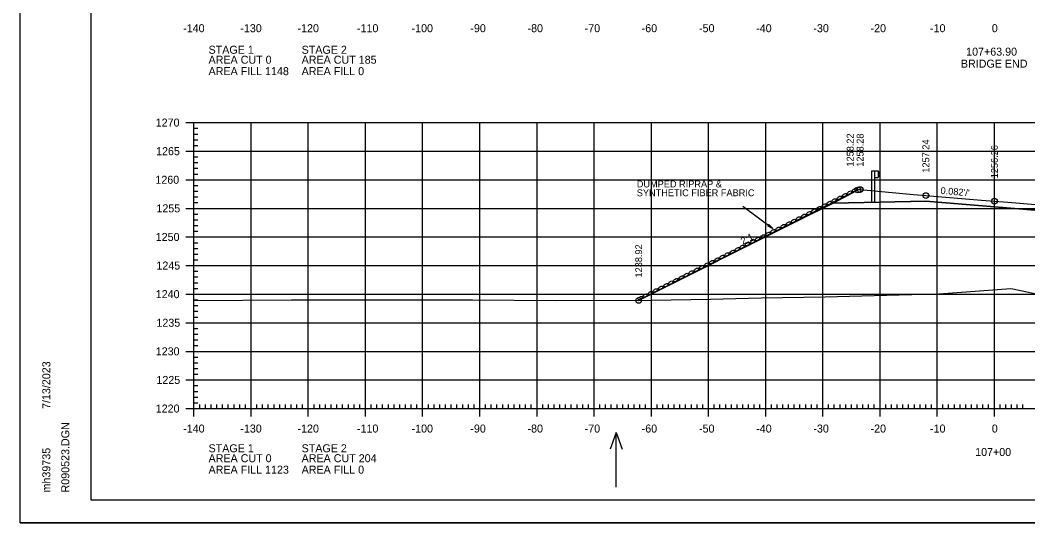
# Model space of a CAD drawing. Extents: x 1406028 to 1412453, y 321733 to 325986.
# Drawn here: x 1406419.5 to 1406595.7, y 322572.7 to 322660.6 of the extents above; entities that cross this region are included whole.
import ezdxf

# ---------------------------------------------------------------- set-up
doc = ezdxf.new("R2010")
doc.units = 0
for name, color, linetype in [('R_Alt Surface', 7, 'Continuous'), ('R_Axis', 7, 'Continuous'), ('R_Axis Annot', 7, 'Continuous'), ('R_Border', 7, 'Continuous'), ('R_Draft', 7, 'Continuous'), ('R_Exist Surface', 7, 'Continuous'), ('R_Fin Surface', 7, 'Continuous'), ('R_Fin Surface Annot', 7, 'Continuous'), ('R_Grid', 7, 'Continuous'), ('R_No Plot', 7, 'Continuous'), ('R_Proposed Const Limits', 7, 'Continuous'), ('R_Proposed Road', 7, 'Continuous'), ('R_Water', 7, 'Continuous'), ('R_Water Annot', 7, 'Continuous')]:
    doc.layers.add(name, color=color, linetype=linetype)

msp = doc.modelspace()

# ---------------------------------------------------------------- linework, layer by layer
at = {"layer": 'R_Alt Surface'}
msp.add_lwpolyline([(1406561.67, 322628.58), (1406577.89, 322628.91), (1406589.89, 322627.93), (1406601.89, 322626.94), (1406616.02, 322625.79)], dxfattribs=at)
at = {"layer": 'R_Axis'}
for p, q in [((1406448.48, 322642.67), (1406451.28, 322642.67)), ((1406449.88, 322592.67), (1406449.88, 322642.67)), ((1406449.88, 322641.67), (1406450.58, 322641.67)), ((1406449.88, 322640.67), (1406450.58, 322640.67)), ((1406449.88, 322639.67), (1406450.58, 322639.67)), ((1406448.48, 322637.67), (1406451.28, 322637.67)), ((1406449.88, 322638.67), (1406450.58, 322638.67)), ((1406449.88, 322636.67), (1406450.58, 322636.67)), ((1406449.88, 322635.67), (1406450.58, 322635.67)), ((1406449.88, 322634.67), (1406450.58, 322634.67)), ((1406448.48, 322632.67), (1406451.28, 322632.67)), ((1406449.88, 322633.67), (1406450.58, 322633.67)), ((1406449.88, 322631.67), (1406450.58, 322631.67)), ((1406449.88, 322630.67), (1406450.58, 322630.67)), ((1406449.88, 322629.67), (1406450.58, 322629.67)), ((1406448.48, 322627.67), (1406451.28, 322627.67)), ((1406449.88, 322628.67), (1406450.58, 322628.67)), ((1406449.88, 322626.67), (1406450.58, 322626.67)), ((1406449.88, 322625.67), (1406450.58, 322625.67)), ((1406449.88, 322624.67), (1406450.58, 322624.67)), ((1406449.88, 322623.67), (1406450.58, 322623.67)), ((1406448.48, 322622.67), (1406451.28, 322622.67)), ((1406449.88, 322621.67), (1406450.58, 322621.67)), ((1406449.88, 322620.67), (1406450.58, 322620.67)), ((1406449.88, 322619.67), (1406450.58, 322619.67)), ((1406449.88, 322618.67), (1406450.58, 322618.67)), ((1406448.48, 322617.67), (1406451.28, 322617.67)), ((1406449.88, 322616.67), (1406450.58, 322616.67)), ((1406449.88, 322615.67), (1406450.58, 322615.67)), ((1406449.88, 322614.67), (1406450.58, 322614.67)), ((1406449.88, 322613.67), (1406450.58, 322613.67)), ((1406448.48, 322612.67), (1406451.28, 322612.67)), ((1406449.88, 322611.67), (1406450.58, 322611.67)), ((1406449.88, 322610.67), (1406450.58, 322610.67)), ((1406449.88, 322609.67), (1406450.58, 322609.67)), ((1406448.48, 322607.67), (1406451.28, 322607.67)), ((1406449.88, 322608.67), (1406450.58, 322608.67)), ((1406449.88, 322606.67), (1406450.58, 322606.67)), ((1406449.88, 322605.67), (1406450.58, 322605.67)), ((1406449.88, 322604.67), (1406450.58, 322604.67)), ((1406448.48, 322602.67), (1406451.28, 322602.67)), ((1406449.88, 322603.67), (1406450.58, 322603.67)), ((1406449.88, 322601.67), (1406450.58, 322601.67)), ((1406449.88, 322600.67), (1406450.58, 322600.67)), ((1406449.88, 322599.67), (1406450.58, 322599.67)), ((1406448.48, 322597.67), (1406451.28, 322597.67)), ((1406449.88, 322598.67), (1406450.58, 322598.67)), ((1406449.88, 322596.67), (1406450.58, 322596.67)), ((1406449.88, 322595.67), (1406450.58, 322595.67)), ((1406449.88, 322594.67), (1406450.58, 322594.67)), ((1406449.88, 322591.27), (1406449.88, 322594.07)), ((1406449.88, 322593.67), (1406450.58, 322593.67)), ((1406459.88, 322591.27), (1406459.88, 322594.07)), ((1406469.88, 322591.27), (1406469.88, 322594.07)), ((1406479.88, 322591.27), (1406479.88, 322594.07)), ((1406489.88, 322591.27), (1406489.88, 322594.07)), ((1406499.88, 322591.27), (1406499.88, 322594.07)), ((1406509.88, 322591.27), (1406509.88, 322594.07)), ((1406519.88, 322591.27), (1406519.88, 322594.07)), ((1406529.88, 322591.27), (1406529.88, 322594.07)), ((1406539.88, 322591.27), (1406539.88, 322594.07)), ((1406549.88, 322591.27), (1406549.88, 322594.07)), ((1406559.88, 322591.27), (1406559.88, 322594.07)), ((1406569.88, 322591.27), (1406569.88, 322594.07)), ((1406579.88, 322591.27), (1406579.88, 322594.07)), ((1406589.88, 322591.27), (1406589.88, 322594.07)), ((1406448.48, 322592.67), (1406451.28, 322592.67)), ((1406449.88, 322592.67), (1406729.88, 322592.67)), ((1406450.88, 322592.67), (1406450.88, 322593.37)), ((1406451.88, 322592.67), (1406451.88, 322593.37)), ((1406452.88, 322592.67), (1406452.88, 322593.37)), ((1406453.88, 322592.67), (1406453.88, 322593.37)), ((1406454.88, 322592.67), (1406454.88, 322593.37)), ((1406455.88, 322592.67), (1406455.88, 322593.37)), ((1406456.88, 322592.67), (1406456.88, 322593.37)), ((1406457.88, 322592.67), (1406457.88, 322593.37)), ((1406458.88, 322592.67), (1406458.88, 322593.37)), ((1406460.88, 322592.67), (1406460.88, 322593.37)), ((1406461.88, 322592.67), (1406461.88, 322593.37)), ((1406462.88, 322592.67), (1406462.88, 322593.37)), ((1406463.88, 322592.67), (1406463.88, 322593.37)), ((1406464.88, 322592.67), (1406464.88, 322593.37)), ((1406465.88, 322592.67), (1406465.88, 322593.37)), ((1406466.88, 322592.67), (1406466.88, 322593.37)), ((1406467.88, 322592.67), (1406467.88, 322593.37)), ((1406468.88, 322592.67), (1406468.88, 322593.37)), ((1406470.88, 322592.67), (1406470.88, 322593.37)), ((1406471.88, 322592.67), (1406471.88, 322593.37)), ((1406472.88, 322592.67), (1406472.88, 322593.37)), ((1406473.88, 322592.67), (1406473.88, 322593.37)), ((1406474.88, 322592.67), (1406474.88, 322593.37)), ((1406475.88, 322592.67), (1406475.88, 322593.37)), ((1406476.88, 322592.67), (1406476.88, 322593.37)), ((1406477.88, 322592.67), (1406477.88, 322593.37)), ((1406478.88, 322592.67), (1406478.88, 322593.37)), ((1406480.88, 322592.67), (1406480.88, 322593.37)), ((1406481.88, 322592.67), (1406481.88, 322593.37)), ((1406482.88, 322592.67), (1406482.88, 322593.37)), ((1406483.88, 322592.67), (1406483.88, 322593.37)), ((1406484.88, 322592.67), (1406484.88, 322593.37)), ((1406485.88, 322592.67), (1406485.88, 322593.37)), ((1406486.88, 322592.67), (1406486.88, 322593.37)), ((1406487.88, 322592.67), (1406487.88, 322593.37)), ((1406488.88, 322592.67), (1406488.88, 322593.37)), ((1406490.88, 322592.67), (1406490.88, 322593.37)), ((1406491.88, 322592.67), (1406491.88, 322593.37)), ((1406492.88, 322592.67), (1406492.88, 322593.37)), ((1406493.88, 322592.67), (1406493.88, 322593.37)), ((1406494.88, 322592.67), (1406494.88, 322593.37)), ((1406495.88, 322592.67), (1406495.88, 322593.37)), ((1406496.88, 322592.67), (1406496.88, 322593.37)), ((1406497.88, 322592.67), (1406497.88, 322593.37)), ((1406498.88, 322592.67), (1406498.88, 322593.37)), ((1406500.88, 322592.67), (1406500.88, 322593.37)), ((1406501.88, 322592.67), (1406501.88, 322593.37)), ((1406502.88, 322592.67), (1406502.88, 322593.37)), ((1406503.88, 322592.67), (1406503.88, 322593.37)), ((1406504.88, 322592.67), (1406504.88, 322593.37)), ((1406505.88, 322592.67), (1406505.88, 322593.37)), ((1406506.88, 322592.67), (1406506.88, 322593.37)), ((1406507.88, 322592.67), (1406507.88, 322593.37)), ((1406508.88, 322592.67), (1406508.88, 322593.37)), ((1406510.88, 322592.67), (1406510.88, 322593.37)), ((1406511.88, 322592.67), (1406511.88, 322593.37)), ((1406512.88, 322592.67), (1406512.88, 322593.37)), ((1406513.88, 322592.67), (1406513.88, 322593.37)), ((1406514.88, 322592.67), (1406514.88, 322593.37)), ((1406515.88, 322592.67), (1406515.88, 322593.37)), ((1406516.88, 322592.67), (1406516.88, 322593.37)), ((1406517.88, 322592.67), (1406517.88, 322593.37)), ((1406518.88, 322592.67), (1406518.88, 322593.37)), ((1406520.88, 322592.67), (1406520.88, 322593.37)), ((1406521.88, 322592.67), (1406521.88, 322593.37)), ((1406522.88, 322592.67), (1406522.88, 322593.37)), ((1406523.88, 322592.67), (1406523.88, 322593.37)), ((1406524.88, 322592.67), (1406524.88, 322593.37)), ((1406525.88, 322592.67), (1406525.88, 322593.37)), ((1406526.88, 322592.67), (1406526.88, 322593.37)), ((1406527.88, 322592.67), (1406527.88, 322593.37)), ((1406528.88, 322592.67), (1406528.88, 322593.37)), ((1406530.88, 322592.67), (1406530.88, 322593.37)), ((1406531.88, 322592.67), (1406531.88, 322593.37)), ((1406532.88, 322592.67), (1406532.88, 322593.37)), ((1406533.88, 322592.67), (1406533.88, 322593.37)), ((1406534.88, 322592.67), (1406534.88, 322593.37)), ((1406535.88, 322592.67), (1406535.88, 322593.37)), ((1406536.88, 322592.67), (1406536.88, 322593.37)), ((1406537.88, 322592.67), (1406537.88, 322593.37)), ((1406538.88, 322592.67), (1406538.88, 322593.37)), ((1406540.88, 322592.67), (1406540.88, 322593.37)), ((1406541.88, 322592.67), (1406541.88, 322593.37)), ((1406542.88, 322592.67), (1406542.88, 322593.37)), ((1406543.88, 322592.67), (1406543.88, 322593.37)), ((1406544.88, 322592.67), (1406544.88, 322593.37)), ((1406545.88, 322592.67), (1406545.88, 322593.37)), ((1406546.88, 322592.67), (1406546.88, 322593.37)), ((1406547.88, 322592.67), (1406547.88, 322593.37)), ((1406548.88, 322592.67), (1406548.88, 322593.37)), ((1406550.88, 322592.67), (1406550.88, 322593.37)), ((1406551.88, 322592.67), (1406551.88, 322593.37)), ((1406552.88, 322592.67), (1406552.88, 322593.37)), ((1406553.88, 322592.67), (1406553.88, 322593.37)), ((1406554.88, 322592.67), (1406554.88, 322593.37)), ((1406555.88, 322592.67), (1406555.88, 322593.37)), ((1406556.88, 322592.67), (1406556.88, 322593.37)), ((1406557.88, 322592.67), (1406557.88, 322593.37)), ((1406558.88, 322592.67), (1406558.88, 322593.37)), ((1406560.88, 322592.67), (1406560.88, 322593.37)), ((1406561.88, 322592.67), (1406561.88, 322593.37)), ((1406562.88, 322592.67), (1406562.88, 322593.37)), ((1406563.88, 322592.67), (1406563.88, 322593.37)), ((1406564.88, 322592.67), (1406564.88, 322593.37)), ((1406565.88, 322592.67), (1406565.88, 322593.37)), ((1406566.88, 322592.67), (1406566.88, 322593.37)), ((1406567.88, 322592.67), (1406567.88, 322593.37)), ((1406568.88, 322592.67), (1406568.88, 322593.37)), ((1406570.88, 322592.67), (1406570.88, 322593.37)), ((1406571.88, 322592.67), (1406571.88, 322593.37)), ((1406572.88, 322592.67), (1406572.88, 322593.37)), ((1406573.88, 322592.67), (1406573.88, 322593.37)), ((1406574.88, 322592.67), (1406574.88, 322593.37)), ((1406575.88, 322592.67), (1406575.88, 322593.37)), ((1406576.88, 322592.67), (1406576.88, 322593.37)), ((1406577.88, 322592.67), (1406577.88, 322593.37)), ((1406578.88, 322592.67), (1406578.88, 322593.37)), ((1406580.88, 322592.67), (1406580.88, 322593.37)), ((1406581.88, 322592.67), (1406581.88, 322593.37)), ((1406582.88, 322592.67), (1406582.88, 322593.37)), ((1406583.88, 322592.67), (1406583.88, 322593.37)), ((1406584.88, 322592.67), (1406584.88, 322593.37)), ((1406585.88, 322592.67), (1406585.88, 322593.37)), ((1406586.88, 322592.67), (1406586.88, 322593.37)), ((1406587.88, 322592.67), (1406587.88, 322593.37)), ((1406588.88, 322592.67), (1406588.88, 322593.37)), ((1406590.88, 322592.67), (1406590.88, 322593.37)), ((1406591.88, 322592.67), (1406591.88, 322593.37)), ((1406592.88, 322592.67), (1406592.88, 322593.37)), ((1406593.88, 322592.67), (1406593.88, 322593.37)), ((1406594.88, 322592.67), (1406594.88, 322593.37))]:
    msp.add_line(p, q, dxfattribs=at)
at = {"layer": 'R_Border'}
for p, q in [((1406431.88, 322576.67), (1406431.88, 322782.13)), ((1406431.88, 322576.67), (1406431.88, 322576.67)), ((1406748.06, 322576.67), (1406431.88, 322576.67))]:
    msp.add_line(p, q, dxfattribs=at)
at = {"layer": 'R_Draft'}
for p, q in [((1406545.89, 322628.06), (1406551.12, 322624.14)), ((1406550.41, 322624.86), (1406550.23, 322624.62)), ((1406550.23, 322624.62), (1406551.12, 322624.14)), ((1406550.25, 322624.64), (1406550.99, 322624.24)), ((1406550.26, 322624.66), (1406550.85, 322624.34)), ((1406550.28, 322624.68), (1406550.72, 322624.44)), ((1406550.29, 322624.7), (1406550.58, 322624.55)), ((1406550.31, 322624.72), (1406550.45, 322624.65)), ((1406550.34, 322624.76), (1406550.45, 322624.65)), ((1406550.35, 322624.78), (1406550.58, 322624.55)), ((1406550.37, 322624.8), (1406550.72, 322624.44)), ((1406550.38, 322624.82), (1406550.85, 322624.34)), ((1406550.4, 322624.84), (1406550.99, 322624.24)), ((1406550.41, 322624.86), (1406551.12, 322624.14))]:
    msp.add_line(p, q, dxfattribs=at)
for centre in [(1406564.54, 322630.41), (1406565.44, 322630.86), (1406560.97, 322628.61), (1406561.86, 322629.06), (1406562.76, 322629.51), (1406563.65, 322629.96), (1406557.4, 322626.81), (1406558.29, 322627.26), (1406559.18, 322627.71), (1406560.08, 322628.16), (1406553.82, 322625.01), (1406554.72, 322625.46), (1406555.61, 322625.91), (1406556.5, 322626.36), (1406550.25, 322623.21), (1406551.14, 322623.66), (1406552.04, 322624.11), (1406552.93, 322624.56), (1406546.68, 322621.41), (1406547.57, 322621.86), (1406548.46, 322622.31), (1406549.36, 322622.76), (1406543.11, 322619.62), (1406544, 322620.06), (1406544.89, 322620.51), (1406545.79, 322620.96), (1406539.53, 322617.82), (1406540.43, 322618.27), (1406541.32, 322618.72), (1406542.21, 322619.17), (1406536.85, 322616.47), (1406537.75, 322616.92), (1406538.64, 322617.37), (1406533.28, 322614.67), (1406534.17, 322615.12), (1406535.07, 322615.57), (1406535.96, 322616.02), (1406529.71, 322612.87), (1406530.6, 322613.32), (1406531.49, 322613.77), (1406532.39, 322614.22), (1406527.92, 322611.97), (1406528.81, 322612.42)]:
    msp.add_ellipse(centre, major_axis=(0.371, 0.232), ratio=0.517889, dxfattribs=at)
at = {"layer": 'R_Exist Surface'}
msp.add_lwpolyline([(1406449.88, 322611.56), (1406466.94, 322611.68), (1406483.18, 322611.67), (1406498.6, 322611.66), (1406513.26, 322611.54), (1406529.88, 322611.59), (1406540.23, 322611.8), (1406549.07, 322612), (1406560.26, 322612.21), (1406566.67, 322612.36), (1406575.42, 322612.61), (1406580.16, 322612.72), (1406581.77, 322612.84), (1406592.76, 322613.63), (1406593.13, 322613.57), (1406597.18, 322612.75)], dxfattribs=at)
at = {"layer": 'R_Fin Surface'}
msp.add_lwpolyline([(1406527.66, 322611.58), (1406555.42, 322625.46), (1406561.67, 322628.58), (1406565.18, 322630.45), (1406566.01, 322630.88), (1406566.33, 322630.94), (1406566.39, 322630.95), (1406575.72, 322630.1), (1406577.89, 322629.91), (1406587.63, 322629.11), (1406589.89, 322628.93), (1406592.23, 322628.74), (1406601.89, 322627.94)], dxfattribs=at)
at = {"layer": 'R_Grid'}
for p, q in [((1406449.88, 322642.67), (1406729.88, 322642.67)), ((1406449.88, 322592.67), (1406449.88, 322642.67)), ((1406459.88, 322592.67), (1406459.88, 322642.67)), ((1406469.88, 322592.67), (1406469.88, 322642.67)), ((1406479.88, 322592.67), (1406479.88, 322642.67)), ((1406489.88, 322592.67), (1406489.88, 322642.67)), ((1406499.88, 322592.67), (1406499.88, 322642.67)), ((1406509.88, 322592.67), (1406509.88, 322642.67)), ((1406519.88, 322592.67), (1406519.88, 322642.67)), ((1406529.88, 322592.67), (1406529.88, 322642.67)), ((1406539.88, 322592.67), (1406539.88, 322642.67)), ((1406549.88, 322592.67), (1406549.88, 322642.67)), ((1406559.88, 322592.67), (1406559.88, 322642.67)), ((1406569.88, 322592.67), (1406569.88, 322642.67)), ((1406579.88, 322592.67), (1406579.88, 322642.67)), ((1406589.88, 322592.67), (1406589.88, 322642.67)), ((1406449.88, 322637.67), (1406729.88, 322637.67)), ((1406449.88, 322632.67), (1406729.88, 322632.67)), ((1406449.88, 322627.67), (1406729.88, 322627.67)), ((1406449.88, 322622.67), (1406729.88, 322622.67)), ((1406449.88, 322617.67), (1406729.88, 322617.67)), ((1406449.88, 322612.67), (1406729.88, 322612.67)), ((1406449.88, 322607.67), (1406729.88, 322607.67)), ((1406449.88, 322602.67), (1406729.88, 322602.67)), ((1406449.88, 322597.67), (1406729.88, 322597.67)), ((1406449.88, 322592.67), (1406729.88, 322592.67))]:
    msp.add_line(p, q, dxfattribs=at)
at = {"layer": 'R_No Plot'}
msp.add_line((1406419.48, 322572.69), (1406752.82, 322572.69), dxfattribs=at)
for points in [[(1406419.48, 322786.02), (1406752.82, 322786.02), (1406752.82, 322572.68), (1406419.48, 322572.68)], [(1406665.8, 322782.13), (1406685.42, 322782.13), (1406685.42, 322772.25), (1406701.54, 322772.25), (1406724.73, 322772.25), (1406724.73, 322747.91), (1406748.06, 322747.91), (1406748.06, 322576.67), (1406431.88, 322576.67), (1406431.88, 322782.13)]]:
    msp.add_lwpolyline(points, close=True, dxfattribs=at)
msp.add_lwpolyline([(1406601.89, 322626.94), (1406589.89, 322627.93), (1406577.89, 322628.91), (1406561.67, 322628.58), (1406561.64, 322628.57), (1406527.66, 322611.58), (1406529.88, 322611.59), (1406540.23, 322611.8), (1406549.07, 322612), (1406560.26, 322612.21), (1406566.67, 322612.36), (1406575.42, 322612.61), (1406580.16, 322612.72), (1406581.77, 322612.84), (1406592.76, 322613.63), (1406593.13, 322613.57), (1406597.18, 322612.75)], dxfattribs=at)
for centre in [(1406566.01, 322630.88), (1406566.39, 322630.95), (1406577.89, 322629.91), (1406589.89, 322628.93), (1406527.66, 322611.58)]:
    msp.add_circle(centre, 0.5, dxfattribs=at)
at = {"layer": 'R_Proposed Const Limits'}
msp.add_lwpolyline([(1406566.01, 322630.88), (1406566.39, 322630.95), (1406566.01, 322630.88), (1406527.66, 322611.58)], dxfattribs=at)
at = {"layer": 'R_Proposed Road'}
msp.add_lwpolyline([(1406566.01, 322630.88), (1406566.39, 322630.95)], dxfattribs=at)
at = {"layer": 'R_Water'}
for p, q in [((1406568.41, 322634.23), (1406568.41, 322628.75)), ((1406568.41, 322634.23), (1406569.53, 322634.23)), ((1406568.9, 322634.23), (1406568.9, 322628.75)), ((1406569.53, 322634.23), (1406569.53, 322633.06)), ((1406568.9, 322633.06), (1406569.53, 322633.06))]:
    msp.add_line(p, q, dxfattribs=at)
msp.add_lwpolyline([(1406569.53, 322634.16), (1406569.91, 322633.9), (1406569.53, 322633.65), (1406569.91, 322633.39), (1406569.53, 322633.14)], dxfattribs=at)
at = {"layer": 'R_Water Annot'}
for p, q in [((1406523.71, 322588.48), (1406522.65, 322585.55)), ((1406523.71, 322578.9), (1406523.71, 322588.48)), ((1406523.71, 322588.48), (1406524.78, 322585.55))]:
    msp.add_line(p, q, dxfattribs=at)

# ---------------------------------------------------------------- texts
at = {"layer": 'R_Axis Annot'}
for s, p in [('-140', (1406447.99, 322658.47)), ('-130', (1406457.99, 322658.47)), ('-120', (1406467.99, 322658.47)), ('-110', (1406478.39, 322658.47)), ('-100', (1406487.94, 322658.47)), ('-90', (1406498.22, 322658.47)), ('-80', (1406508.22, 322658.47)), ('-70', (1406518.22, 322658.47)), ('-60', (1406528.19, 322658.47)), ('-50', (1406538.22, 322658.47)), ('-40', (1406548.22, 322658.47)), ('-30', (1406558.22, 322658.47)), ('-20', (1406568.22, 322658.47)), ('-10', (1406578.62, 322658.47)), ('0', (1406589.43, 322658.47)), ('STAGE 1', (1406452.43, 322654.7)), ('STAGE 2', (1406468.71, 322654.7)), ('107+63.90', (1406584.94, 322654.37)), ('AREA CUT 0', (1406452.43, 322652.96)), ('AREA CUT 185', (1406468.71, 322652.96)), ('BRIDGE END', (1406584.02, 322652.27)), ('AREA FILL 1148', (1406452.43, 322650.96)), ('AREA FILL 0', (1406468.71, 322650.96)), ('1270', (1406443.19, 322641.97)), ('1265', (1406443.25, 322636.97)), ('1260', (1406443.13, 322631.97)), ('1255', (1406443.31, 322626.97)), ('1250', (1406443.19, 322621.97)), ('1245', (1406443.31, 322616.97)), ('1240', (1406443.19, 322611.97)), ('1235', (1406443.31, 322606.97)), ('1230', (1406443.19, 322601.97)), ('1225', (1406443.31, 322596.97)), ('1220', (1406443.19, 322591.97)), ('-140', (1406447.99, 322588.47)), ('-130', (1406457.99, 322588.47)), ('-120', (1406467.99, 322588.47)), ('-110', (1406478.39, 322588.47)), ('-100', (1406487.94, 322588.47)), ('-90', (1406498.22, 322588.47)), ('-80', (1406508.22, 322588.47)), ('-70', (1406518.22, 322588.47)), ('-60', (1406528.19, 322588.47)), ('-50', (1406538.22, 322588.47)), ('-40', (1406548.22, 322588.47)), ('-30', (1406558.22, 322588.47)), ('-20', (1406568.22, 322588.47)), ('-10', (1406578.62, 322588.47)), ('0', (1406589.43, 322588.47)), ('STAGE 1', (1406452.43, 322585.02)), ('STAGE 2', (1406468.71, 322585.02)), ('AREA CUT 0', (1406452.43, 322583.28)), ('AREA CUT 204', (1406468.71, 322583.28)), ('107+00', (1406586.52, 322584.37)), ('AREA FILL 1123', (1406452.43, 322581.28)), ('AREA FILL 0', (1406468.71, 322581.28))]:
    msp.add_text(s, height=1.4, dxfattribs=at).set_placement(p)
at = {"layer": 'R_Border'}
for s, p in [('7/13/2023', (1406424.75, 322592.59)), ('R090523.DGN', (1406428.07, 322577.99)), ('mh39735', (1406424.75, 322577.99))]:
    msp.add_text(s, height=1.4, rotation=90, dxfattribs=at).set_placement(p)
at = {"layer": 'R_Draft'}
for s, p in [('DUMPED RIPRAP &', (1406527.33, 322631.33)), ('SYNTHETIC FIBER FABRIC', (1406527.33, 322629.79))]:
    msp.add_text(s, height=1.2, dxfattribs=at).set_placement(p)
at = {"layer": 'R_Fin Surface Annot'}
for s, rotation, p in [('1258.22', 90, (1406565.26, 322634.97)), ('1258.28', 90, (1406566.99, 322634.95)), ('1257.24', 90, (1406578.49, 322633.91)), ('1256.26', 90, (1406590.49, 322632.93)), ("0.082'/'", 355.3169, (1406580.43, 322630.2)), ('2:1', 26.7177, (1406545.87, 322621.31)), ('1238.92', 90, (1406528.26, 322615.58))]:
    msp.add_text(s, height=1.2, rotation=rotation, dxfattribs=at).set_placement(p)
at = {"layer": 'R_No Plot'}
for p in [(1406592.71, 322613.58), (1406466.9, 322611.63), (1406498.56, 322611.61), (1406529.84, 322611.54), (1406549.03, 322611.95), (1406566.63, 322612.31), (1406580.12, 322612.67)]:
    msp.add_text('+', height=0.1, dxfattribs=at).set_placement(p)

doc.saveas('drawing.dxf')
